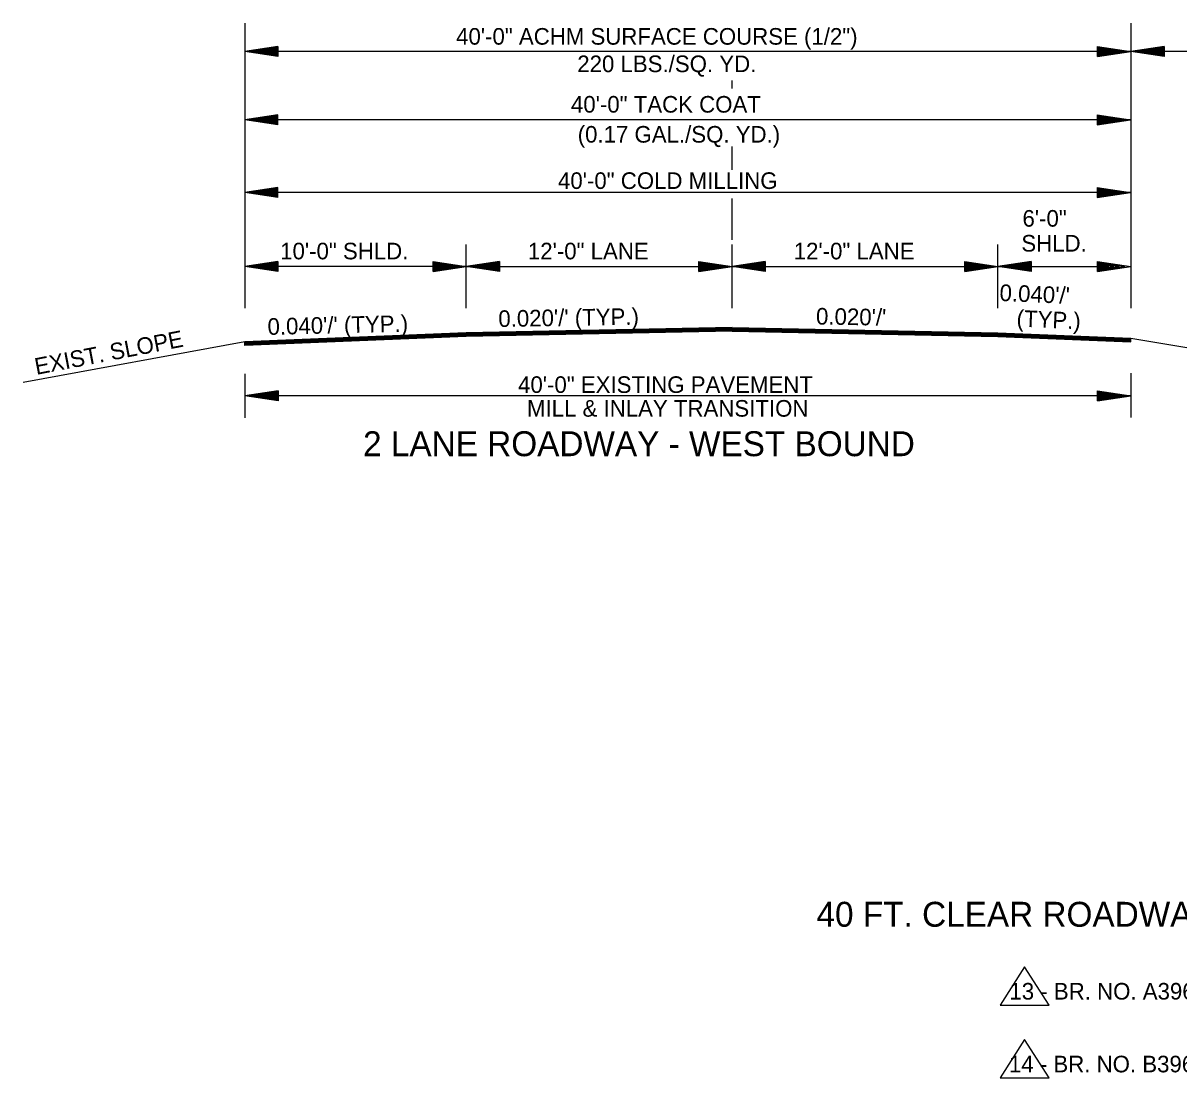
# Model space of a CAD drawing. Extents: x 542112 to 1930787, y -1968972 to 596640.
# Drawn here: x 544295 to 544817, y -1958574 to -1958098 of the extents above; entities that cross this region are included whole.
import ezdxf

# ---------------------------------------------------------------- set-up
doc = ezdxf.new("R2010")
doc.units = 0
doc.layers.add('R_Border', color=7, linetype='Continuous')
doc.layers.add('R_Draft', color=7, linetype='Continuous')

msp = doc.modelspace()

# ---------------------------------------------------------------- linework, layer by layer
at = {"layer": 'R_Border'}
for p, q in [((544747.02, -1958523.92), (544735.98, -1958541.23)), ((544758.06, -1958541.23), (544747.02, -1958523.92)), ((544735.98, -1958541.23), (544758.06, -1958541.23)), ((544747.02, -1958556.8), (544735.98, -1958574.1)), ((544758.06, -1958574.1), (544747.02, -1958556.8)), ((544735.98, -1958574.1), (544758.06, -1958574.1))]:
    msp.add_line(p, q, dxfattribs=at)
at = {"layer": 'R_Draft'}
for p, q in [((544394.97, -1958097.79), (544394.97, -1958226.47)), ((544794.98, -1958097.79), (544794.98, -1958226.47)), ((544409.97, -1958108.3), (544394.97, -1958110.55)), ((544794.98, -1958110.55), (544394.97, -1958110.55)), ((544409.97, -1958112.8), (544394.97, -1958110.55)), ((544409.97, -1958108.67), (544397.48, -1958110.55)), ((544409.97, -1958112.42), (544397.48, -1958110.55)), ((544409.97, -1958109.06), (544400.06, -1958110.55)), ((544409.97, -1958112.04), (544400.06, -1958110.55)), ((544409.97, -1958109.43), (544402.55, -1958110.55)), ((544409.97, -1958111.67), (544402.55, -1958110.55)), ((544409.97, -1958109.82), (544405.1, -1958110.55)), ((544409.97, -1958111.28), (544405.1, -1958110.55)), ((544409.97, -1958110.2), (544407.6, -1958110.55)), ((544409.97, -1958110.9), (544407.6, -1958110.55)), ((544409.97, -1958108.3), (544409.97, -1958112.8)), ((544779.98, -1958108.3), (544794.98, -1958110.55)), ((544779.98, -1958112.8), (544779.98, -1958108.3)), ((544779.98, -1958108.67), (544792.48, -1958110.55)), ((544779.98, -1958109.06), (544789.9, -1958110.55)), ((544779.98, -1958109.43), (544787.4, -1958110.55)), ((544779.98, -1958109.81), (544784.86, -1958110.55)), ((544779.98, -1958110.2), (544782.35, -1958110.55)), ((544779.98, -1958112.8), (544794.98, -1958110.55)), ((544779.98, -1958111.28), (544784.86, -1958110.55)), ((544779.98, -1958112.04), (544789.9, -1958110.55)), ((544779.98, -1958112.42), (544792.48, -1958110.55)), ((544779.98, -1958111.67), (544787.4, -1958110.55)), ((544779.98, -1958110.9), (544782.35, -1958110.55)), ((544809.98, -1958108.3), (544794.98, -1958110.55)), ((544809.98, -1958112.8), (544794.98, -1958110.55)), ((545144.98, -1958110.55), (544794.98, -1958110.55)), ((544809.98, -1958108.67), (544797.49, -1958110.55)), ((544809.98, -1958112.42), (544797.49, -1958110.55)), ((544809.98, -1958109.06), (544800.07, -1958110.55)), ((544809.98, -1958112.04), (544800.07, -1958110.55)), ((544809.98, -1958109.43), (544802.57, -1958110.55)), ((544809.98, -1958111.67), (544802.57, -1958110.55)), ((544809.98, -1958109.82), (544805.11, -1958110.55)), ((544809.98, -1958111.28), (544805.11, -1958110.55)), ((544809.98, -1958110.2), (544807.61, -1958110.55)), ((544809.98, -1958110.9), (544807.61, -1958110.55)), ((544809.98, -1958108.3), (544809.98, -1958112.8)), ((544614.97, -1958127.33), (544614.97, -1958123.66)), ((544409.97, -1958139.17), (544394.97, -1958141.42)), ((544794.98, -1958141.42), (544394.97, -1958141.42)), ((544409.97, -1958143.67), (544394.97, -1958141.42)), ((544409.97, -1958139.54), (544397.48, -1958141.42)), ((544409.97, -1958143.29), (544397.48, -1958141.42)), ((544409.97, -1958139.93), (544400.06, -1958141.42)), ((544409.97, -1958142.91), (544400.06, -1958141.42)), ((544409.97, -1958140.3), (544402.55, -1958141.42)), ((544409.97, -1958142.54), (544402.55, -1958141.42)), ((544409.97, -1958140.68), (544405.1, -1958141.42)), ((544409.97, -1958142.15), (544405.1, -1958141.42)), ((544409.97, -1958141.07), (544407.6, -1958141.42)), ((544409.97, -1958141.77), (544407.6, -1958141.42)), ((544409.97, -1958143.67), (544409.97, -1958139.17)), ((544779.78, -1958139.17), (544794.78, -1958141.42)), ((544779.78, -1958139.17), (544779.78, -1958143.67)), ((544779.78, -1958139.54), (544792.28, -1958141.42)), ((544779.78, -1958139.93), (544789.7, -1958141.42)), ((544779.78, -1958140.3), (544787.2, -1958141.42)), ((544779.78, -1958140.69), (544784.66, -1958141.42)), ((544779.78, -1958141.07), (544782.15, -1958141.42)), ((544779.78, -1958143.67), (544794.78, -1958141.42)), ((544779.78, -1958142.15), (544784.66, -1958141.42)), ((544779.78, -1958142.91), (544789.7, -1958141.42)), ((544779.78, -1958143.29), (544792.28, -1958141.42)), ((544779.78, -1958142.54), (544787.2, -1958141.42)), ((544779.78, -1958141.77), (544782.15, -1958141.42)), ((544614.97, -1958164.08), (544614.97, -1958153.57)), ((544409.97, -1958172.1), (544394.97, -1958174.35)), ((544409.97, -1958176.6), (544394.97, -1958174.35)), ((544794.98, -1958174.35), (544394.97, -1958174.35)), ((544409.97, -1958172.47), (544397.48, -1958174.35)), ((544409.97, -1958176.22), (544397.48, -1958174.35)), ((544409.97, -1958172.86), (544400.06, -1958174.35)), ((544409.97, -1958175.84), (544400.06, -1958174.35)), ((544409.97, -1958173.23), (544402.55, -1958174.35)), ((544409.97, -1958175.47), (544402.55, -1958174.35)), ((544409.97, -1958173.61), (544405.1, -1958174.35)), ((544409.97, -1958175.08), (544405.1, -1958174.35)), ((544409.97, -1958174), (544407.6, -1958174.35)), ((544409.97, -1958174.7), (544407.6, -1958174.35)), ((544409.97, -1958176.6), (544409.97, -1958172.1)), ((544779.78, -1958172.1), (544794.78, -1958174.35)), ((544779.78, -1958172.1), (544779.78, -1958176.6)), ((544779.78, -1958172.47), (544792.28, -1958174.35)), ((544779.78, -1958172.86), (544789.7, -1958174.35)), ((544779.78, -1958173.23), (544787.2, -1958174.35)), ((544779.78, -1958173.62), (544784.66, -1958174.35)), ((544779.78, -1958174), (544782.15, -1958174.35)), ((544779.78, -1958176.6), (544794.78, -1958174.35)), ((544779.78, -1958175.08), (544784.66, -1958174.35)), ((544779.78, -1958175.84), (544789.7, -1958174.35)), ((544779.78, -1958176.22), (544792.28, -1958174.35)), ((544779.78, -1958175.47), (544787.2, -1958174.35)), ((544779.78, -1958174.7), (544782.15, -1958174.35)), ((544614.97, -1958195.63), (544614.97, -1958176.93)), ((544494.97, -1958226.47), (544494.97, -1958197.75)), ((544614.97, -1958226.47), (544614.97, -1958197.75)), ((544734.97, -1958226.47), (544734.97, -1958197.75)), ((544409.97, -1958205.39), (544394.97, -1958207.64)), ((544409.97, -1958205.77), (544397.48, -1958207.64)), ((544409.97, -1958206.15), (544400.06, -1958207.64)), ((544409.97, -1958205.39), (544409.97, -1958209.89)), ((544479.97, -1958205.39), (544494.97, -1958207.64)), ((544479.97, -1958209.89), (544479.97, -1958205.39)), ((544479.97, -1958205.77), (544492.47, -1958207.64)), ((544479.97, -1958206.15), (544489.89, -1958207.64)), ((544509.97, -1958205.39), (544494.97, -1958207.64)), ((544509.97, -1958205.77), (544497.48, -1958207.64)), ((544509.97, -1958206.15), (544500.06, -1958207.64)), ((544509.97, -1958205.39), (544509.97, -1958209.89)), ((544599.97, -1958205.39), (544614.97, -1958207.64)), ((544599.97, -1958209.89), (544599.97, -1958205.39)), ((544599.97, -1958205.77), (544612.47, -1958207.64)), ((544599.97, -1958206.15), (544609.89, -1958207.64)), ((544629.97, -1958205.39), (544614.97, -1958207.64)), ((544629.97, -1958205.77), (544617.48, -1958207.64)), ((544629.97, -1958206.15), (544620.06, -1958207.64)), ((544629.97, -1958205.39), (544629.97, -1958209.89)), ((544719.97, -1958205.39), (544734.97, -1958207.64)), ((544719.97, -1958209.89), (544719.97, -1958205.39)), ((544719.97, -1958205.77), (544732.47, -1958207.64)), ((544719.97, -1958206.15), (544729.89, -1958207.64)), ((544749.97, -1958205.39), (544734.97, -1958207.64)), ((544749.97, -1958205.77), (544737.48, -1958207.64)), ((544749.97, -1958206.15), (544740.06, -1958207.64)), ((544749.97, -1958205.39), (544749.97, -1958209.89)), ((544779.98, -1958205.39), (544794.98, -1958207.64)), ((544779.98, -1958209.89), (544779.98, -1958205.39)), ((544779.98, -1958205.77), (544792.48, -1958207.64)), ((544779.98, -1958206.15), (544789.9, -1958207.64)), ((544409.97, -1958209.89), (544394.97, -1958207.64)), ((544494.97, -1958207.64), (544394.97, -1958207.64)), ((544409.97, -1958209.52), (544397.48, -1958207.64)), ((544409.97, -1958209.14), (544400.06, -1958207.64)), ((544409.97, -1958206.53), (544402.55, -1958207.64)), ((544409.97, -1958208.76), (544402.55, -1958207.64)), ((544409.97, -1958206.92), (544405.1, -1958207.64)), ((544409.97, -1958208.38), (544405.1, -1958207.64)), ((544409.97, -1958207.29), (544407.6, -1958207.64)), ((544409.97, -1958208), (544407.6, -1958207.64)), ((544479.97, -1958206.53), (544487.39, -1958207.64)), ((544479.97, -1958206.91), (544484.85, -1958207.64)), ((544479.97, -1958207.29), (544482.34, -1958207.64)), ((544479.97, -1958209.89), (544494.97, -1958207.64)), ((544479.97, -1958208.37), (544484.85, -1958207.64)), ((544479.97, -1958209.14), (544489.89, -1958207.64)), ((544479.97, -1958209.52), (544492.47, -1958207.64)), ((544479.97, -1958208.76), (544487.39, -1958207.64)), ((544479.97, -1958208), (544482.34, -1958207.64)), ((544494.97, -1958207.64), (544614.97, -1958207.64)), ((544509.97, -1958209.89), (544494.97, -1958207.64)), ((544509.97, -1958209.52), (544497.48, -1958207.64)), ((544509.97, -1958209.14), (544500.06, -1958207.64)), ((544509.97, -1958206.53), (544502.55, -1958207.64)), ((544509.97, -1958208.76), (544502.55, -1958207.64)), ((544509.97, -1958206.92), (544505.1, -1958207.64)), ((544509.97, -1958208.38), (544505.1, -1958207.64)), ((544509.97, -1958207.29), (544507.6, -1958207.64)), ((544509.97, -1958208), (544507.6, -1958207.64)), ((544599.97, -1958206.53), (544607.39, -1958207.64)), ((544599.97, -1958206.91), (544604.85, -1958207.64)), ((544599.97, -1958207.29), (544602.34, -1958207.64)), ((544599.97, -1958209.89), (544614.97, -1958207.64)), ((544599.97, -1958208.37), (544604.85, -1958207.64)), ((544599.97, -1958209.14), (544609.89, -1958207.64)), ((544599.97, -1958209.52), (544612.47, -1958207.64)), ((544599.97, -1958208.76), (544607.39, -1958207.64)), ((544599.97, -1958208), (544602.34, -1958207.64)), ((544614.97, -1958207.64), (544734.97, -1958207.64)), ((544629.97, -1958209.89), (544614.97, -1958207.64)), ((544629.97, -1958209.52), (544617.48, -1958207.64)), ((544629.97, -1958209.14), (544620.06, -1958207.64)), ((544629.97, -1958206.53), (544622.55, -1958207.64)), ((544629.97, -1958208.76), (544622.55, -1958207.64)), ((544629.97, -1958206.92), (544625.1, -1958207.64)), ((544629.97, -1958208.38), (544625.1, -1958207.64)), ((544629.97, -1958207.29), (544627.6, -1958207.64)), ((544629.97, -1958208), (544627.6, -1958207.64)), ((544719.97, -1958206.53), (544727.39, -1958207.64)), ((544719.97, -1958206.91), (544724.85, -1958207.64)), ((544719.97, -1958207.29), (544722.34, -1958207.64)), ((544719.97, -1958209.89), (544734.97, -1958207.64)), ((544719.97, -1958208.37), (544724.85, -1958207.64)), ((544719.97, -1958209.14), (544729.89, -1958207.64)), ((544719.97, -1958209.52), (544732.47, -1958207.64)), ((544719.97, -1958208.76), (544727.39, -1958207.64)), ((544719.97, -1958208), (544722.34, -1958207.64)), ((544734.97, -1958207.64), (544784.97, -1958207.64)), ((544749.97, -1958209.89), (544734.97, -1958207.64)), ((544749.97, -1958209.52), (544737.48, -1958207.64)), ((544749.97, -1958209.14), (544740.06, -1958207.64)), ((544749.97, -1958206.53), (544742.55, -1958207.64)), ((544749.97, -1958208.76), (544742.55, -1958207.64)), ((544749.97, -1958206.92), (544745.1, -1958207.64)), ((544749.97, -1958208.38), (544745.1, -1958207.64)), ((544749.97, -1958207.29), (544747.6, -1958207.64)), ((544749.97, -1958208), (544747.6, -1958207.64)), ((544779.98, -1958206.53), (544787.4, -1958207.64)), ((544779.98, -1958206.91), (544784.86, -1958207.64)), ((544779.98, -1958207.29), (544782.35, -1958207.64)), ((544779.98, -1958209.89), (544794.98, -1958207.64)), ((544779.98, -1958208.37), (544784.86, -1958207.64)), ((544779.98, -1958209.14), (544789.9, -1958207.64)), ((544779.98, -1958209.52), (544792.48, -1958207.64)), ((544779.98, -1958208.76), (544787.4, -1958207.64)), ((544779.98, -1958208), (544782.35, -1958207.64)), ((544494.98, -1958237.65), (544394.98, -1958241.65)), ((544614.98, -1958235.25), (544494.98, -1958237.65)), ((544614.98, -1958235.55), (544494.98, -1958237.95)), ((544614.98, -1958235.85), (544494.98, -1958238.25)), ((544614.98, -1958236.15), (544494.98, -1958238.55)), ((544614.98, -1958236.45), (544494.98, -1958238.85)), ((544614.98, -1958236.75), (544494.98, -1958239.15)), ((544614.98, -1958236.92), (544494.98, -1958239.32)), ((544614.98, -1958235.25), (544734.98, -1958237.65)), ((544614.98, -1958235.55), (544734.98, -1958237.95)), ((544614.98, -1958235.85), (544734.98, -1958238.25)), ((544614.98, -1958236.15), (544734.98, -1958238.55)), ((544614.98, -1958236.45), (544734.98, -1958238.85)), ((544614.98, -1958236.75), (544734.98, -1958239.15)), ((544614.98, -1958236.92), (544734.98, -1958239.32)), ((544734.98, -1958237.65), (544794.98, -1958240.05)), ((544394.98, -1958241.65), (544294.92, -1958260.03)), ((544494.98, -1958239.32), (544394.97, -1958243.32)), ((544494.98, -1958237.95), (544394.98, -1958241.95)), ((544494.98, -1958238.25), (544394.98, -1958242.25)), ((544494.98, -1958238.55), (544394.98, -1958242.55)), ((544494.98, -1958238.85), (544394.98, -1958242.85)), ((544494.98, -1958239.15), (544394.98, -1958243.15)), ((544394.98, -1958243.32), (544394.98, -1958241.65)), ((544734.98, -1958237.95), (544794.98, -1958240.35)), ((544734.98, -1958238.25), (544794.98, -1958240.65)), ((544734.98, -1958238.55), (544794.98, -1958240.95)), ((544734.98, -1958238.85), (544794.98, -1958241.25)), ((544734.98, -1958239.15), (544794.98, -1958241.55)), ((544734.98, -1958239.32), (544794.98, -1958241.72)), ((544794.98, -1958240.05), (544969.98, -1958269.22)), ((544794.98, -1958241.72), (544794.98, -1958240.05)), ((544394.98, -1958256.11), (544394.98, -1958276.11)), ((544794.98, -1958255.86), (544794.98, -1958275.86)), ((544409.98, -1958263.86), (544394.98, -1958266.11)), ((544409.98, -1958268.36), (544394.98, -1958266.11)), ((544794.98, -1958266.11), (544394.98, -1958266.11)), ((544409.98, -1958264.23), (544397.49, -1958266.11)), ((544409.98, -1958267.98), (544397.49, -1958266.11)), ((544409.98, -1958264.61), (544400.07, -1958266.11)), ((544409.98, -1958267.6), (544400.07, -1958266.11)), ((544409.98, -1958264.99), (544402.57, -1958266.11)), ((544409.98, -1958267.22), (544402.57, -1958266.11)), ((544409.98, -1958265.38), (544405.11, -1958266.11)), ((544409.98, -1958266.84), (544405.11, -1958266.11)), ((544409.98, -1958265.75), (544407.61, -1958266.11)), ((544409.98, -1958266.46), (544407.61, -1958266.11)), ((544409.98, -1958263.86), (544409.98, -1958268.36)), ((544779.98, -1958263.86), (544794.98, -1958266.11)), ((544779.98, -1958268.36), (544779.98, -1958263.86)), ((544779.98, -1958264.23), (544792.48, -1958266.11)), ((544779.98, -1958264.61), (544789.9, -1958266.11)), ((544779.98, -1958264.99), (544787.4, -1958266.11)), ((544779.98, -1958265.37), (544784.86, -1958266.11)), ((544779.98, -1958265.75), (544782.35, -1958266.11)), ((544779.98, -1958268.36), (544794.98, -1958266.11)), ((544779.98, -1958266.83), (544784.86, -1958266.11)), ((544779.98, -1958267.6), (544789.9, -1958266.11)), ((544779.98, -1958267.98), (544792.48, -1958266.11)), ((544779.98, -1958267.22), (544787.4, -1958266.11)), ((544779.98, -1958266.46), (544782.35, -1958266.11))]:
    msp.add_line(p, q, dxfattribs=at)

# ---------------------------------------------------------------- texts
for s, height, p in [('40\'-0" ACHM SURFACE COURSE (1/2")', 7.5, (544490.39, -1958107.53)), ('220 LBS./SQ. YD. ', 7.5, (544545.08, -1958119.93)), ('40\'-0" TACK COAT', 7.5, (544542.23, -1958138.21)), ('(0.17 GAL./SQ. YD.)', 7.5, (544545.27, -1958151.76)), ('40\'-0" COLD MILLING', 7.5, (544536.38, -1958172.68)), ('6\'-0"', 7.5, (544746.06, -1958189.71)), ('SHLD.', 7.5, (544745.56, -1958200.96)), ('10\'-0" SHLD.', 7.5, (544410.96, -1958204.47)), ('12\'-0" LANE', 7.5, (544522.79, -1958204.47)), ('12\'-0" LANE', 7.5, (544642.79, -1958204.47)), ('40\'-0" EXISTING PAVEMENT', 7.5, (544518.36, -1958264.79)), ('MILL & INLAY TRANSITION', 7.5, (544522.38, -1958275.51)), ('2 LANE ROADWAY - WEST BOUND', 11.25, (544448.39, -1958293.35)), ('40 FT. CLEAR ROADWAY BRIDGES - HYDRODEMOLITION', 11.25, (544653.08, -1958505.84)), ('13 - BR. NO. A3967 - I-40 - WEST BOUND', 7.5, (544740.17, -1958538.72)), ('14 - BR. NO. B3967 - I-40 - EAST BOUND', 7.5, (544739.95, -1958571.59))]:
    msp.add_text(s, height=height, dxfattribs=at).set_placement(p)
for s, rotation, p in [("  0.040'/'", 357.552, (544730.02, -1958222.98)), ("0.020'/' (TYP.)", 0.9719, (544509.51, -1958235.04)), ("0.020'/'", 359.0281, (544652.81, -1958233.88)), (' (TYP.)', 357.552, (544740.49, -1958234.69)), ("0.040'/' (TYP.)", 1.3184, (544405.33, -1958238.59)), ('EXIST. SLOPE', 10.8829, (544300.9, -1958256.65))]:
    msp.add_text(s, height=7.5, rotation=rotation, dxfattribs=at).set_placement(p)

doc.saveas('drawing.dxf')
